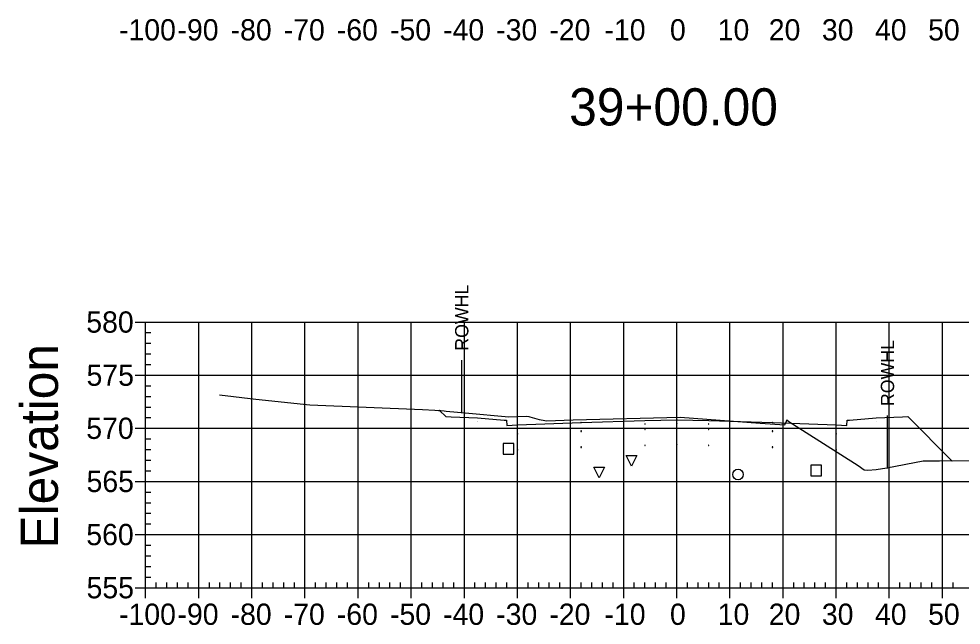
# Model space of a CAD drawing. Extents: x 708103 to 717568, y 374476 to 378707.
# Drawn here: x 711403.1 to 711580.5, y 376927.6 to 377041.7 of the extents above; entities that cross this region are included whole.
import ezdxf

# ---------------------------------------------------------------- set-up
doc = ezdxf.new("R2010")
doc.units = 0
for name, color, linetype in [('1', 7, 'Continuous'), ('10', 7, 'Continuous'), ('13', 7, 'Continuous'), ('14', 7, 'Continuous'), ('22', 7, 'Continuous'), ('4', 7, 'Continuous'), ('57', 7, 'Continuous'), ('60', 7, 'Continuous'), ('Existing', 7, 'Continuous'), ('XS_Right_of_Way', 7, 'Continuous')]:
    doc.layers.add(name, color=color, linetype=linetype)

msp = doc.modelspace()

# ---------------------------------------------------------------- linework, layer by layer
for points in [[(711520.93, 376965.38), (711521.03, 376965.38), (711521.03, 376965.48), (711520.93, 376965.48)], [(711526.93, 376965.5), (711527.03, 376965.5), (711527.03, 376965.6), (711526.93, 376965.6)], [(711532.93, 376965.38), (711533.03, 376965.38), (711533.03, 376965.48), (711532.93, 376965.48)], [(711496.93, 376963.54), (711497.03, 376963.54), (711497.03, 376963.64), (711496.93, 376963.64)], [(711508.93, 376964.02), (711509.03, 376964.02), (711509.03, 376964.12), (711508.93, 376964.12)], [(711520.93, 376964.38), (711521.03, 376964.38), (711521.03, 376964.48), (711520.93, 376964.48)], [(711526.93, 376964.5), (711527.03, 376964.5), (711527.03, 376964.6), (711526.93, 376964.6)], [(711532.93, 376964.38), (711533.03, 376964.38), (711533.03, 376964.48), (711532.93, 376964.48)], [(711544.93, 376964.02), (711545.03, 376964.02), (711545.03, 376964.12), (711544.93, 376964.12)], [(711556.93, 376963.54), (711557.03, 376963.54), (711557.03, 376963.64), (711556.93, 376963.64)], [(711520.93, 376961.38), (711521.03, 376961.38), (711521.03, 376961.48), (711520.93, 376961.48)], [(711526.93, 376961.5), (711527.03, 376961.5), (711527.03, 376961.6), (711526.93, 376961.6)], [(711532.93, 376961.38), (711533.03, 376961.38), (711533.03, 376961.48), (711532.93, 376961.48)], [(711496.93, 376960.54), (711497.03, 376960.54), (711497.03, 376960.64), (711496.93, 376960.64)], [(711508.93, 376961.02), (711509.03, 376961.02), (711509.03, 376961.12), (711508.93, 376961.12)], [(711544.93, 376961.02), (711545.03, 376961.02), (711545.03, 376961.12), (711544.93, 376961.12)], [(711556.93, 376960.54), (711557.03, 376960.54), (711557.03, 376960.64), (711556.93, 376960.64)]]:
    msp.add_lwpolyline(points, close=True)
at = {"layer": '1'}
for points in [[(711518.47, 376957.49), (711517.47, 376959.49), (711519.47, 376959.49)], [(711512.37, 376955.32), (711511.37, 376957.32), (711513.37, 376957.32)]]:
    msp.add_lwpolyline(points, close=True, dxfattribs=at)
at = {"layer": '10'}
msp.add_lwpolyline([(711494.32, 376959.77), (711496.32, 376959.77), (711496.32, 376961.77), (711494.32, 376961.77)], close=True, dxfattribs=at)
at = {"layer": '13'}
msp.add_circle((711538.5, 376955.92), 1, dxfattribs=at)
at = {"layer": '14'}
for points in [[(711482.32, 376967.98), (711482.32, 376968.03), (711482.32, 376967.98), (711482.27, 376967.98), (711482.32, 376967.98), (711482.32, 376967.93), (711482.32, 376967.98), (711482.37, 376967.98)], [(711496.98, 376965.26), (711496.98, 376965.31), (711496.98, 376965.26), (711496.93, 376965.26), (711496.98, 376965.26), (711496.98, 376965.21), (711496.98, 376965.26), (711497.03, 376965.26)], [(711508.98, 376965.74), (711508.98, 376965.79), (711508.98, 376965.74), (711508.93, 376965.74), (711508.98, 376965.74), (711508.98, 376965.69), (711508.98, 376965.74), (711509.03, 376965.74)], [(711526.98, 376966.22), (711526.98, 376966.27), (711526.98, 376966.22), (711526.93, 376966.22), (711526.98, 376966.22), (711526.98, 376966.17), (711526.98, 376966.22), (711527.03, 376966.22)], [(711544.98, 376965.74), (711544.98, 376965.79), (711544.98, 376965.74), (711544.93, 376965.74), (711544.98, 376965.74), (711544.98, 376965.69), (711544.98, 376965.74), (711545.03, 376965.74)], [(711556.98, 376965.26), (711556.98, 376965.31), (711556.98, 376965.26), (711556.93, 376965.26), (711556.98, 376965.26), (711556.98, 376965.21), (711556.98, 376965.26), (711557.03, 376965.26)], [(711578.78, 376958.52), (711578.78, 376958.57), (711578.78, 376958.52), (711578.73, 376958.52), (711578.78, 376958.52), (711578.78, 376958.47), (711578.78, 376958.52), (711578.83, 376958.52)]]:
    msp.add_lwpolyline(points, dxfattribs=at)
at = {"layer": '22'}
msp.add_lwpolyline([(711482.32, 376967.98), (711483.48, 376966.82), (711484.48, 376966.78), (711489.48, 376966.58), (711494.48, 376966.18), (711494.9, 376966.18), (711494.98, 376965.18), (711496.98, 376965.26), (711508.98, 376965.74), (711520.98, 376966.1), (711526.98, 376966.22), (711532.98, 376966.1), (711544.98, 376965.74), (711556.98, 376965.26), (711558.98, 376965.18), (711559.07, 376966.18), (711559.48, 376966.18), (711564.48, 376966.58), (711569.48, 376966.78), (711570.48, 376966.82), (711578.78, 376958.52)], dxfattribs=at)
at = {"layer": '4'}
msp.add_lwpolyline([(711552.2, 376955.67), (711554.2, 376955.67), (711554.2, 376957.67), (711552.2, 376957.67)], close=True, dxfattribs=at)
at = {"layer": '57'}
for p, q in [((711424.98, 376984.63), (711426.98, 376984.63)), ((711426.98, 376984.63), (711626.98, 376984.63)), ((711426.98, 376934.63), (711426.98, 376984.63)), ((711426.98, 376934.63), (711426.98, 376984.63)), ((711436.98, 376934.63), (711436.98, 376984.63)), ((711446.98, 376934.63), (711446.98, 376984.63)), ((711456.98, 376934.63), (711456.98, 376984.63)), ((711466.98, 376934.63), (711466.98, 376984.63)), ((711476.98, 376934.63), (711476.98, 376984.63)), ((711486.98, 376934.63), (711486.98, 376984.63)), ((711496.98, 376934.63), (711496.98, 376984.63)), ((711506.98, 376934.63), (711506.98, 376984.63)), ((711516.98, 376934.63), (711516.98, 376984.63)), ((711526.98, 376934.63), (711526.98, 376984.63)), ((711536.98, 376934.63), (711536.98, 376984.63)), ((711546.98, 376934.63), (711546.98, 376984.63)), ((711556.98, 376934.63), (711556.98, 376984.63)), ((711566.98, 376934.63), (711566.98, 376984.63)), ((711576.98, 376934.63), (711576.98, 376984.63)), ((711426.98, 376982.63), (711427.98, 376982.63)), ((711426.98, 376980.63), (711427.98, 376980.63)), ((711426.98, 376978.63), (711427.98, 376978.63)), ((711426.98, 376976.63), (711427.98, 376976.63)), ((711424.98, 376974.63), (711426.98, 376974.63)), ((711426.98, 376974.63), (711626.98, 376974.63)), ((711426.98, 376972.63), (711427.98, 376972.63)), ((711426.98, 376970.63), (711427.98, 376970.63)), ((711426.98, 376968.63), (711427.98, 376968.63)), ((711426.98, 376966.63), (711427.98, 376966.63)), ((711424.98, 376964.63), (711426.98, 376964.63)), ((711426.98, 376964.63), (711626.98, 376964.63)), ((711426.98, 376962.63), (711427.98, 376962.63)), ((711426.98, 376960.63), (711427.98, 376960.63)), ((711426.98, 376958.63), (711427.98, 376958.63)), ((711426.98, 376956.63), (711427.98, 376956.63)), ((711424.98, 376954.63), (711426.98, 376954.63)), ((711426.98, 376954.63), (711626.98, 376954.63)), ((711426.98, 376952.63), (711427.98, 376952.63)), ((711426.98, 376950.63), (711427.98, 376950.63)), ((711426.98, 376948.63), (711427.98, 376948.63)), ((711426.98, 376946.63), (711427.98, 376946.63)), ((711424.98, 376944.63), (711426.98, 376944.63)), ((711426.98, 376944.63), (711626.98, 376944.63)), ((711426.98, 376942.63), (711427.98, 376942.63)), ((711426.98, 376940.63), (711427.98, 376940.63)), ((711426.98, 376938.63), (711427.98, 376938.63)), ((711426.98, 376936.63), (711427.98, 376936.63)), ((711428.98, 376934.63), (711428.98, 376935.63)), ((711430.98, 376934.63), (711430.98, 376935.63)), ((711432.98, 376934.63), (711432.98, 376935.63)), ((711434.98, 376934.63), (711434.98, 376935.63)), ((711438.98, 376934.63), (711438.98, 376935.63)), ((711440.98, 376934.63), (711440.98, 376935.63)), ((711442.98, 376934.63), (711442.98, 376935.63)), ((711444.98, 376934.63), (711444.98, 376935.63)), ((711448.98, 376934.63), (711448.98, 376935.63)), ((711450.98, 376934.63), (711450.98, 376935.63)), ((711452.98, 376934.63), (711452.98, 376935.63)), ((711454.98, 376934.63), (711454.98, 376935.63)), ((711458.98, 376934.63), (711458.98, 376935.63)), ((711460.98, 376934.63), (711460.98, 376935.63)), ((711462.98, 376934.63), (711462.98, 376935.63)), ((711464.98, 376934.63), (711464.98, 376935.63)), ((711468.98, 376934.63), (711468.98, 376935.63)), ((711470.98, 376934.63), (711470.98, 376935.63)), ((711472.98, 376934.63), (711472.98, 376935.63)), ((711474.98, 376934.63), (711474.98, 376935.63)), ((711478.98, 376934.63), (711478.98, 376935.63)), ((711480.98, 376934.63), (711480.98, 376935.63)), ((711482.98, 376934.63), (711482.98, 376935.63)), ((711484.98, 376934.63), (711484.98, 376935.63)), ((711488.98, 376934.63), (711488.98, 376935.63)), ((711490.98, 376934.63), (711490.98, 376935.63)), ((711492.98, 376934.63), (711492.98, 376935.63)), ((711494.98, 376934.63), (711494.98, 376935.63)), ((711498.98, 376934.63), (711498.98, 376935.63)), ((711500.98, 376934.63), (711500.98, 376935.63)), ((711502.98, 376934.63), (711502.98, 376935.63)), ((711504.98, 376934.63), (711504.98, 376935.63)), ((711508.98, 376934.63), (711508.98, 376935.63)), ((711510.98, 376934.63), (711510.98, 376935.63)), ((711512.98, 376934.63), (711512.98, 376935.63)), ((711514.98, 376934.63), (711514.98, 376935.63)), ((711518.98, 376934.63), (711518.98, 376935.63)), ((711520.98, 376934.63), (711520.98, 376935.63)), ((711522.98, 376934.63), (711522.98, 376935.63)), ((711524.98, 376934.63), (711524.98, 376935.63)), ((711528.98, 376934.63), (711528.98, 376935.63)), ((711530.98, 376934.63), (711530.98, 376935.63)), ((711532.98, 376934.63), (711532.98, 376935.63)), ((711534.98, 376934.63), (711534.98, 376935.63)), ((711538.98, 376934.63), (711538.98, 376935.63)), ((711540.98, 376934.63), (711540.98, 376935.63)), ((711542.98, 376934.63), (711542.98, 376935.63)), ((711544.98, 376934.63), (711544.98, 376935.63)), ((711548.98, 376934.63), (711548.98, 376935.63)), ((711550.98, 376934.63), (711550.98, 376935.63)), ((711552.98, 376934.63), (711552.98, 376935.63)), ((711554.98, 376934.63), (711554.98, 376935.63)), ((711558.98, 376934.63), (711558.98, 376935.63)), ((711560.98, 376934.63), (711560.98, 376935.63)), ((711562.98, 376934.63), (711562.98, 376935.63)), ((711564.98, 376934.63), (711564.98, 376935.63)), ((711568.98, 376934.63), (711568.98, 376935.63)), ((711570.98, 376934.63), (711570.98, 376935.63)), ((711572.98, 376934.63), (711572.98, 376935.63)), ((711574.98, 376934.63), (711574.98, 376935.63)), ((711578.98, 376934.63), (711578.98, 376935.63)), ((711424.98, 376934.63), (711426.98, 376934.63)), ((711426.98, 376934.63), (711626.98, 376934.63)), ((711426.98, 376934.63), (711626.98, 376934.63)), ((711426.98, 376932.63), (711426.98, 376934.63)), ((711436.98, 376932.63), (711436.98, 376934.63)), ((711446.98, 376932.63), (711446.98, 376934.63)), ((711456.98, 376932.63), (711456.98, 376934.63)), ((711466.98, 376932.63), (711466.98, 376934.63)), ((711476.98, 376932.63), (711476.98, 376934.63)), ((711486.98, 376932.63), (711486.98, 376934.63)), ((711496.98, 376932.63), (711496.98, 376934.63)), ((711506.98, 376932.63), (711506.98, 376934.63)), ((711516.98, 376932.63), (711516.98, 376934.63)), ((711526.98, 376932.63), (711526.98, 376934.63)), ((711536.98, 376932.63), (711536.98, 376934.63)), ((711546.98, 376932.63), (711546.98, 376934.63)), ((711556.98, 376932.63), (711556.98, 376934.63)), ((711566.98, 376932.63), (711566.98, 376934.63)), ((711576.98, 376932.63), (711576.98, 376934.63))]:
    msp.add_line(p, q, dxfattribs=at)
at = {"layer": 'Existing'}
msp.add_lwpolyline([(711440.87, 376970.93), (711447.72, 376970.14), (711457.87, 376969.04), (711479.1, 376968.14), (711481.44, 376968.02), (711482.12, 376967.99), (711482.58, 376967.96), (711483.17, 376967.92), (711483.59, 376967.88), (711487.16, 376967.54), (711495.38, 376966.76), (711498.71, 376966.89), (711499.09, 376966.85), (711499.29, 376966.8), (711501.07, 376966.31), (711501.83, 376966.13), (711502.47, 376966.02), (711507.46, 376966.19), (711527.62, 376966.75), (711542.69, 376965.61), (711547.29, 376965.31), (711547.6, 376965.99), (711547.71, 376966.19), (711548.07, 376965.92), (711561.15, 376957.63), (711562.24, 376956.82), (711562.91, 376956.72), (711564.53, 376956.86), (711566.54, 376957.18), (711573.37, 376958.49), (711576.45, 376958.51), (711585.5, 376958.56)], dxfattribs=at)
at = {"layer": 'XS_Right_of_Way'}
for p, q in [((711486.42, 376977.47), (711486.42, 376967.47)), ((711566.57, 376967.05), (711566.57, 376957.05))]:
    msp.add_line(p, q, dxfattribs=at)

# ---------------------------------------------------------------- texts
at = {"layer": '1'}
msp.add_text('39+00.00', height=7, dxfattribs=at).set_placement((711506.71, 377021.63))
at = {"layer": '14'}
for p in [(711484.45, 376966.73), (711569.45, 376966.73), (711484.45, 376966.06), (711489.45, 376965.86), (711564.45, 376965.86), (711569.45, 376966.06)]:
    msp.add_text('+', height=0.1, dxfattribs=at).set_placement(p)
at = {"layer": '57'}
for s, p in [('-100', (711421.97, 377037.63)), ('-90', (711432.98, 377037.63)), ('-80', (711442.98, 377037.63)), ('-70', (711452.98, 377037.63)), ('-60', (711462.98, 377037.63)), ('-50', (711472.98, 377037.63)), ('-40', (711482.98, 377037.63)), ('-30', (711492.98, 377037.63)), ('-20', (711502.98, 377037.63)), ('-10', (711513.37, 377037.63)), ('0', (711525.69, 377037.63)), ('10', (711534.68, 377037.63)), ('20', (711544.29, 377037.63)), ('30', (711554.29, 377037.63)), ('40', (711564.29, 377037.63)), ('50', (711574.29, 377037.63)), ('580', (711415.81, 376982.63)), ('575', (711415.86, 376972.63)), ('570', (711415.81, 376962.63)), ('565', (711415.86, 376952.63)), ('560', (711415.81, 376942.63)), ('555', (711415.86, 376932.63)), ('-100', (711421.97, 376927.63)), ('-90', (711432.98, 376927.63)), ('-80', (711442.98, 376927.63)), ('-70', (711452.98, 376927.63)), ('-60', (711462.98, 376927.63)), ('-50', (711472.98, 376927.63)), ('-40', (711482.98, 376927.63)), ('-30', (711492.98, 376927.63)), ('-20', (711502.98, 376927.63)), ('-10', (711513.37, 376927.63)), ('0', (711525.69, 376927.63)), ('10', (711534.68, 376927.63)), ('20', (711544.29, 376927.63)), ('30', (711554.29, 376927.63)), ('40', (711564.29, 376927.63)), ('50', (711574.29, 376927.63))]:
    msp.add_text(s, height=4, dxfattribs=at).set_placement(p)
at = {"layer": '60'}
msp.add_text('Elevation', height=7, rotation=90, dxfattribs=at).set_placement((711410.48, 376941.99))
at = {"layer": 'XS_Right_of_Way'}
for p in [(711487.74, 376979.23), (711567.89, 376968.81)]:
    msp.add_text('ROWHL', height=2.5, rotation=90, dxfattribs=at).set_placement(p)

doc.saveas('drawing.dxf')
